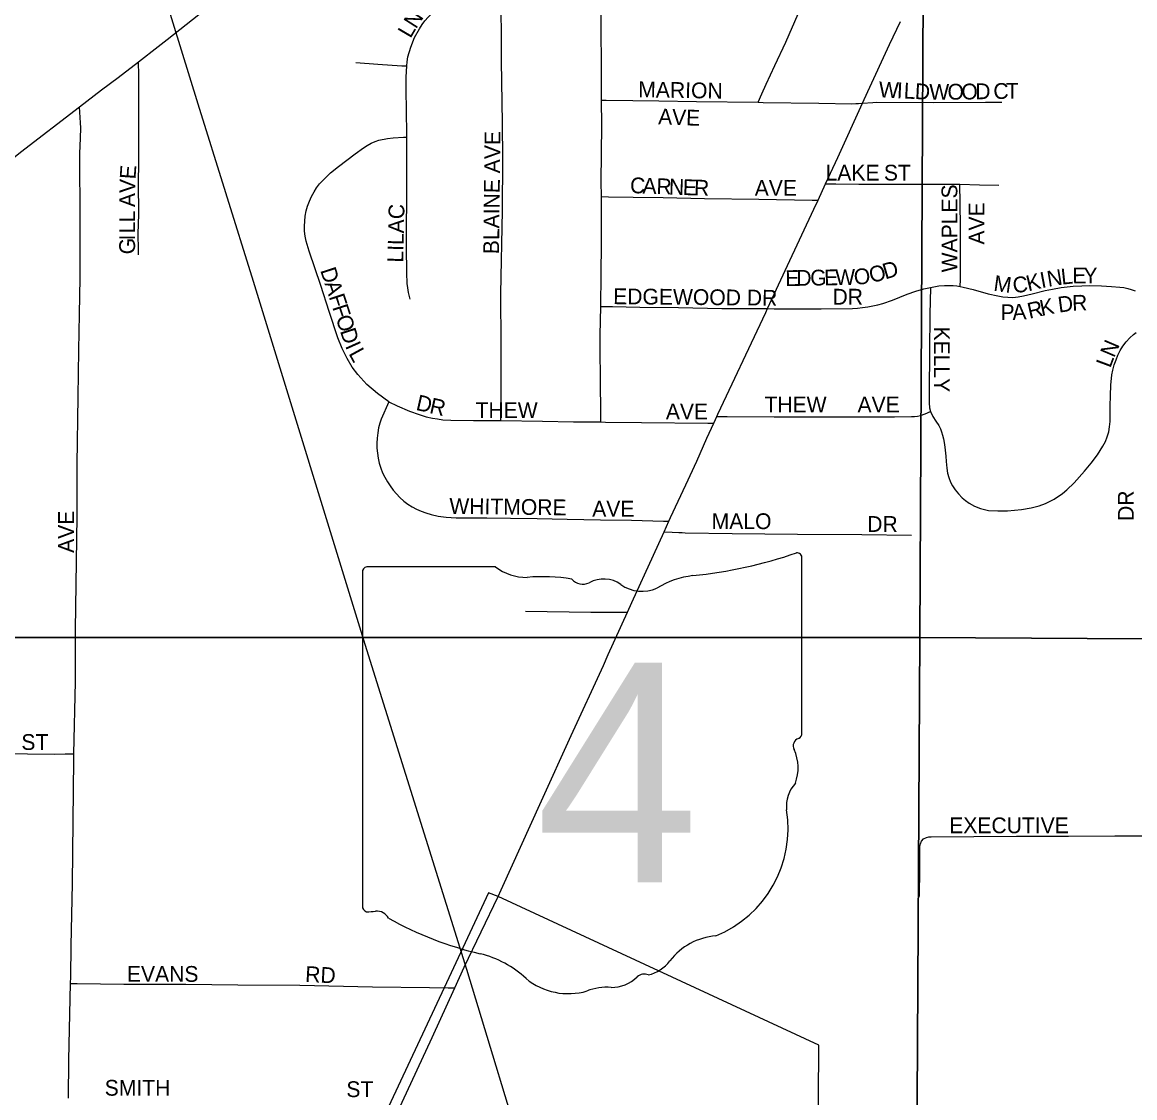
# Model space of a CAD drawing. Extents: x 1584893 to 1934202, y 663575 to 1091909.
# Drawn here: x 1790275 to 1793799, y 935739 to 939146 of the extents above; entities that cross this region are included whole.
import ezdxf

# ---------------------------------------------------------------- set-up
doc = ezdxf.new("R2010")
doc.units = 0
for name, color, linetype in [('GM_X_City_Street', 7, 'Continuous'), ('GM_X_City_Street_Text', 7, 'Continuous'), ('GM_X_Corporation', 7, 'Continuous'), ('GM_X_Rail_Line', 7, 'Continuous'), ('GM_X_Section', 7, 'Continuous'), ('GM_X_State_Location', 7, 'Continuous'), ('GM_X_State_Route', 7, 'Continuous'), ('GM_X_State_Shield', 7, 'Continuous')]:
    doc.layers.add(name, color=color, linetype=linetype)

msp = doc.modelspace()

# ---------------------------------------------------------------- linework, layer by layer
at = {"layer": 'GM_X_City_Street'}
for points in [[(1791492.9, 939007.8), (1791493.8, 939021.3), (1791496.5, 939036.9), (1791505.3, 939067.9), (1791517.2, 939097.7), (1791532.5, 939125.9), (1791541.5, 939139.2), (1791549.6, 939151), (1791560.3, 939163), (1791590.7, 939191.6), (1791620.3, 939215.8), (1791626, 939219.5)], [(1791790.3, 937884.4), (1791791.3, 937961), (1791791.8, 938124), (1791790.9, 938287.4), (1791795.8, 938549), (1791796.7, 938712.7), (1791795.5, 938827.3), (1791792.3, 939023), (1791792.4, 939120.4), (1791790.4, 939218)], [(1792109.7, 938899.5), (1792109.3, 938953.5), (1792108.7, 939181.9), (1792109, 939214.2)], [(1792605.7, 938892.7), (1792617.6, 938920), (1792630.8, 938950), (1792658.7, 939009.3), (1792693.1, 939083.4), (1792732, 939173.2), (1792736.8, 939188.9), (1792740.5, 939205.8)], [(1790643.1, 938409.7), (1790642.5, 938425.9), (1790642, 938474.7), (1790643.4, 938539.7), (1790642.3, 938637.3), (1790643.7, 938702.4), (1790643.7, 938751.2), (1790643.8, 938962.8), (1790643.5, 938979), (1790642.8, 939021)], [(1791331.2, 939019.1), (1791401.4, 939013.9), (1791477.2, 939008.8), (1791492.9, 939007.8)], [(1791492.7, 938782.4), (1791492, 938875.3), (1791490.2, 938924), (1791490.5, 938972.9), (1791492.9, 939007.8)], [(1792109.3, 938593.8), (1792108.8, 938641), (1792110.3, 938819.9), (1792109.7, 938899.5)], [(1792109.7, 938899.5), (1792124.5, 938899.3), (1792209, 938898.1), (1792291.2, 938897), (1792410.9, 938895.4), (1792605.7, 938892.7)], [(1792605.7, 938892.7), (1792621.1, 938892.5), (1792797.7, 938889.6), (1792902.7, 938888.4), (1792914.7, 938888.8), (1792923.7, 938889.1), (1792936.7, 938890.2)], [(1792936.7, 938890.2), (1792968.6, 938892.3), (1792981.5, 938893.2), (1793161.2, 938892.3), (1793326.3, 938893.5), (1793378.1, 938893.3)], [(1790437.9, 936828.7), (1790442.7, 937057), (1790443.6, 937221.1), (1790448, 937582), (1790448.9, 937746.1), (1790451.8, 937959.4), (1790453.5, 938107.1), (1790456.1, 938221.8), (1790457.5, 938336.5), (1790457.8, 938516.9), (1790457, 938730.2), (1790458.7, 938779.3), (1790459.6, 938811.8), (1790458.9, 938827.8), (1790456.4, 938878.8)], [(1791436.1, 937944.1), (1791400, 937970.4), (1791366.6, 937999), (1791338, 938030), (1791320.1, 938053.9), (1791303.7, 938080.7), (1791288.1, 938113.1), (1791274.1, 938146.9), (1791247, 938229.8), (1791220, 938312.6), (1791183.9, 938421.5), (1791173.7, 938452.9), (1791170.6, 938468.7), (1791168.8, 938484.7), (1791168.4, 938500.7), (1791169.3, 938516.3), (1791171.2, 938532.3), (1791174.1, 938548.7), (1791178.4, 938564), (1791184, 938579.1), (1791190.6, 938594), (1791198.8, 938608.8), (1791206.8, 938621.7), (1791216.6, 938634.4), (1791227.5, 938646.3), (1791251.1, 938668.8), (1791276.3, 938689.5), (1791328.9, 938729.1), (1791355.4, 938748.4), (1791367.4, 938755.9), (1791379.7, 938763.4), (1791392, 938768.6), (1791404, 938772.3), (1791431.5, 938778.2), (1791449.4, 938780.6), (1791482.2, 938782), (1791492.7, 938782.4)], [(1791503.8, 938269.4), (1791498.3, 938290), (1791495.6, 938305.1), (1791494.4, 938319.2), (1791492.6, 938352.2), (1791492.3, 938433.8), (1791493, 938646.4), (1791492.6, 938695.3), (1791492.6, 938728), (1791492.9, 938760.7), (1791492.7, 938782.4)], [(1792819.6, 938634.3), (1792851.4, 938634.2), (1792924.6, 938633.7), (1793011.4, 938633.7), (1793123.9, 938633.2), (1793244.6, 938633.2)], [(1793244.6, 938633.2), (1793306.6, 938631.5), (1793368.6, 938630.4)], [(1793245.9, 938308.7), (1793246.6, 938331.3), (1793246.6, 938395.1), (1793246.6, 938437.9), (1793246.6, 938498.4), (1793245.5, 938573.1), (1793244.6, 938633.2)], [(1792107.8, 938246.2), (1792108.3, 938347), (1792110, 938445), (1792110, 938526.4), (1792109.3, 938593.8)], [(1792109.3, 938593.8), (1792132.1, 938593.5), (1792210.1, 938592.4), (1792304.9, 938591.1), (1792436.3, 938588.3), (1792608.2, 938585.5), (1792777.2, 938582.7), (1792795.7, 938582.4)], [(1792635.3, 938239), (1792656.5, 938238.9), (1792805.3, 938238.8), (1792904.2, 938239.8), (1792920.5, 938240.7), (1792936.7, 938242.3), (1792952.8, 938244.7), (1792984.8, 938251.4), (1793000.5, 938255.7), (1793031.5, 938266.1), (1793077.6, 938284.4), (1793105.7, 938294.3), (1793130.1, 938301.3), (1793151.2, 938306.5)], [(1793151.2, 938306.5), (1793149.9, 938220.3), (1793148.1, 938104.8), (1793147.2, 937973.9), (1793147.7, 937941), (1793149, 937925.2), (1793151.9, 937912.8)], [(1793151.2, 938306.5), (1793178.4, 938310.8), (1793195.8, 938312.2), (1793208.5, 938312.6), (1793223, 938312.2), (1793235.2, 938310.8), (1793245.9, 938308.7)], [(1793245.9, 938308.7), (1793255.1, 938307.2), (1793287.2, 938299.4), (1793334, 938286.1), (1793365.3, 938279.1), (1793381.2, 938276.7), (1793397, 938275.2), (1793412.9, 938274.8), (1793429.3, 938276.3), (1793446.2, 938279.1), (1793473.9, 938285.7), (1793514.7, 938296.1), (1793538.7, 938301.2), (1793565.4, 938305.5), (1793603.9, 938309.7), (1793631.2, 938311.6), (1793656.5, 938312.1), (1793693.6, 938311.1), (1793724.6, 938309.2), (1793751.8, 938307.4), (1793764.3, 938305.7), (1793776.5, 938303.3), (1793787.7, 938300.1), (1793800.4, 938295.8)], [(1792107.3, 937879.9), (1792107.1, 937898.7), (1792105.9, 938020.3), (1792105.2, 938104.3), (1792105.8, 938154.5), (1792107.8, 938246.2)], [(1792107.8, 938246.2), (1792144.8, 938245.7), (1792231.1, 938244.1), (1792353.6, 938242.2), (1792491.1, 938239.5), (1792589.9, 938239.1), (1792635.3, 938239)], [(1793151.9, 937912.8), (1793159.4, 937897.3), (1793168.8, 937882.3), (1793177.7, 937868.7), (1793182.9, 937858.4), (1793186.6, 937849), (1793190, 937837.7), (1793192.8, 937826), (1793196.1, 937808.2), (1793198.4, 937790.8), (1793199.8, 937771.5), (1793201.2, 937754.7), (1793203.1, 937734), (1793205.9, 937717.5), (1793209.7, 937703.5), (1793214.9, 937689.4), (1793221.4, 937677.2), (1793229.4, 937665.4), (1793240.2, 937651.8), (1793252.4, 937639.6), (1793262.3, 937631.2), (1793274.5, 937622.7), (1793290.9, 937613.3), (1793310.2, 937605.4), (1793322.9, 937602.1), (1793335.5, 937599.7), (1793364.7, 937597.9), (1793396.1, 937597.9), (1793417.7, 937600.2), (1793440.2, 937603), (1793470.3, 937608.2), (1793495.6, 937614.3), (1793516.3, 937621.8), (1793543, 937635.5), (1793569.8, 937653.3), (1793583.3, 937664.4), (1793606.6, 937687.5), (1793639.7, 937724), (1793660.7, 937749.3), (1793680.4, 937775.6), (1793689.6, 937789.2), (1793698.1, 937803.3), (1793705.6, 937817.9), (1793711.7, 937833.1), (1793716.2, 937848.7), (1793719.1, 937864.8), (1793720.7, 937881.2), (1793721.2, 937897.6), (1793721.2, 937930.5), (1793722, 937963.3), (1793722.8, 937996.1), (1793726.5, 938029.4), (1793729.3, 938044.4), (1793733.6, 938060.9), (1793739.6, 938076.6), (1793745.6, 938091.8), (1793753, 938106.5), (1793761.5, 938120.5), (1793771.3, 938133.6), (1793782.7, 938146.2), (1793794.4, 938157), (1793802.9, 938163.5)], [(1791436.1, 937944.1), (1791411.7, 937888.4), (1791407.6, 937876.5), (1791403.5, 937860.9), (1791400.5, 937845.1), (1791398.5, 937829.1), (1791397.8, 937813), (1791398, 937796.8), (1791399.4, 937780.8), (1791401.8, 937764.9), (1791405.5, 937749.2), (1791410.1, 937733.9), (1791416, 937718.9), (1791423.1, 937704.6), (1791431.2, 937690.7), (1791440.2, 937677.2), (1791449.5, 937664), (1791459.7, 937651.8), (1791471, 937640.2), (1791483, 937629.5), (1791495.8, 937619.9), (1791509.4, 937611.3), (1791523.6, 937603.8), (1791538.4, 937597.4), (1791553.5, 937591.7), (1791569.5, 937587), (1791592.5, 937581.8), (1791617.4, 937578.5), (1791649.3, 937576.7), (1791746.5, 937575.9), (1791820.7, 937575.2), (1791906.1, 937573.9), (1792000.5, 937572), (1792106.4, 937569.9), (1792204.3, 937568.8), (1792306.1, 937566), (1792322.9, 937565.5)], [(1791436.1, 937944.1), (1791461.9, 937931), (1791501.3, 937914.1), (1791531.4, 937903.3), (1791554.4, 937896.7), (1791574.6, 937891.9), (1791590.2, 937889.4), (1791607.2, 937886.8), (1791632.2, 937886)], [(1792474.6, 937897.6), (1792507.6, 937897.4), (1792656.5, 937896.6), (1792824.1, 937896.3), (1792931.1, 937896), (1793037.9, 937896.4), (1793091.2, 937897.1), (1793100.6, 937897.1), (1793110.5, 937898), (1793119.8, 937900.4), (1793134.4, 937906), (1793151.9, 937912.8)], [(1791632.2, 937886), (1791704.4, 937884.5), (1791756.7, 937884.2), (1791790.3, 937884.4)], [(1791790.3, 937884.4), (1791922.7, 937882.7), (1792020.7, 937880.9), (1792107.3, 937879.9)], [(1792107.3, 937879.9), (1792121.7, 937879.8), (1792236.7, 937878.6), (1792446.1, 937876.3), (1792464.9, 937876.1)], [(1792307.9, 937532.1), (1792333.8, 937530.9), (1792354.7, 937529.9), (1792365.1, 937529.3), (1792375, 937528.9), (1792522.9, 937526.6), (1792729.9, 937524.7), (1792934.1, 937522.9), (1793091.9, 937521.5)], [(1791869.2, 937280.3), (1792076.1, 937277.6), (1792192, 937277.1)], [(1789714.2, 936853.3), (1789730.1, 936851.4), (1789767.3, 936847), (1789798.2, 936843.3), (1789847.6, 936838.3), (1789913.6, 936833.7), (1789972.6, 936831.7), (1790029.7, 936831.4), (1790377.8, 936827.8), (1790410.9, 936828.3), (1790437.9, 936828.7)], [(1790427.7, 936100.9), (1790428.2, 936121.9), (1790430, 936220.3), (1790433.3, 936417.2), (1790437.5, 936811), (1790437.9, 936828.7)], [(1793117.3, 936376.7), (1793117.6, 936462.6), (1793117.7, 936535.3), (1793120, 936543.6), (1793123.2, 936551.6), (1793130, 936559.1)], [(1793130, 936559.1), (1793139.5, 936563.6), (1793146.6, 936565.6), (1793153.5, 936565.8), (1793424.1, 936567.2), (1793588.9, 936567.1), (1793735.4, 936568.2), (1793859.2, 936568.8)], [(1790421.2, 935737.4), (1790422, 935859.4), (1790427.7, 936100.9)], [(1790427.7, 936100.9), (1790448.2, 936100.6), (1790595.9, 936098.6), (1790792.9, 936099.2), (1790957.1, 936096.9), (1791154.2, 936095.1), (1791383.9, 936089.8), (1791564.5, 936087.8), (1791624, 936087.4), (1791645, 936087.3)]]:
    msp.add_lwpolyline(points, dxfattribs=at)
at = {"layer": 'GM_X_Corporation'}
msp.add_lwpolyline([(1794757.3, 934523.3), (1793399.7, 934530), (1793151.6, 934529.5), (1793031.7, 934530.7), (1792789.9, 934530.2), (1792797.9, 935905), (1791782.1, 936376.6), (1791751.5, 936388.2), (1791611, 936087.3), (1791442.3, 935725.5), (1791271.8, 935361), (1791088.5, 934979.4), (1791002, 934799.3), (1790900.7, 934579.7), (1790408.2, 934592), (1789244.2, 934605.8)], dxfattribs=at)
at = {"layer": 'GM_X_Rail_Line'}
msp.add_lwpolyline([(1792931.7, 932136.8), (1792629, 933119.3), (1792541.6, 933351.3), (1792180.7, 934528.6), (1791887.1, 935473.3), (1791682.6, 936144.9), (1791360.9, 937175.4), (1791006.9, 938324.5), (1790831.9, 938886.4), (1790695.4, 939329.6)], dxfattribs=at)
at = {"layer": 'GM_X_Section'}
for points in [[(1787878.9, 942509.8), (1793145.7, 942483.9), (1793117.6, 937197.1), (1787862.6, 937197)], [(1793145.7, 942483.9), (1798488.5, 942423.4), (1798422.1, 937164.9), (1793117.6, 937197.1)], [(1787862.6, 937197), (1793117.6, 937197.1), (1793087.2, 931880.4), (1787794.6, 931920.6)], [(1793117.6, 937197.1), (1798422.1, 937164.9), (1798415.4, 931868), (1793087.2, 931880.4)]]:
    msp.add_lwpolyline(points, close=True, dxfattribs=at)
at = {"layer": 'GM_X_State_Route'}
for points in [[(1790705.5, 939069.4), (1790733.9, 939091.5), (1790874, 939202.2)], [(1792131.1, 937142.9), (1792192, 937277.1), (1792206, 937308.3), (1792274.4, 937457.4), (1792307.9, 937532.1), (1792322.9, 937565.5), (1792328.1, 937577.2), (1792376.7, 937680.9), (1792411.1, 937755.5), (1792443.6, 937828.4), (1792464.9, 937876.1), (1792470.3, 937888), (1792474.6, 937897.6), (1792477.6, 937904.2), (1792505.1, 937963), (1792532, 938019), (1792566.9, 938092.7), (1792629.6, 938226.7), (1792635.3, 938239), (1792699, 938375.4), (1792782.5, 938553.8), (1792795.7, 938582.4), (1792819.6, 938634.3), (1792858, 938717.7), (1792936.7, 938890.2), (1792953.2, 938926.9), (1793022.1, 939075.4), (1793056.4, 939148.4)], [(1789926.1, 938464.1), (1790180.3, 938664), (1790268.7, 938734.8), (1790456.4, 938878.8), (1790525.7, 938931.9), (1790578.3, 938971), (1790642.8, 939021), (1790705.5, 939069.4)], [(1791782.1, 936376.6), (1791791.9, 936398), (1791919.2, 936679.8), (1792013.8, 936887), (1792115.6, 937108.8), (1792131.1, 937142.9)], [(1791306.5, 935360.3), (1791346.2, 935441.1), (1791414.5, 935589.5), (1791477.6, 935724.9), (1791573, 935930), (1791645, 936087.3), (1791674.9, 936152.8), (1791782.1, 936376.6)]]:
    msp.add_lwpolyline(points, dxfattribs=at)
at = {"layer": 'GM_X_State_Shield'}
for p, q in [((1792744.5, 936894.8), (1792744.5, 937447.5)), ((1791352.3, 937403.1), (1791352.3, 936346.5)), ((1791773.7, 937421.3), (1791366, 937421.3)), ((1792744.3, 936894.9), (1792744.5, 936894.8))]:
    msp.add_line(p, q, dxfattribs=at)
for centre, radius, start, end in [((1792248.5, 938861.9), 1476.4, 275.8445, 288.9065), ((1792729, 937449.8), 15.5, 351.8621, 97.738), ((1791368.2, 937405.4), 16.1, 98.1301, 188.1301), ((1791870.8, 937544), 156.4, 231.6195, 271.1119), ((1791922.7, 936828.1), 561.6, 80.4867, 94.9883), ((1792050.2, 937410.9), 45.1, 219.7921, 297.1024), ((1792116.4, 937288.7), 93.8, 54.4667, 119.1411), ((1792436.9, 937098.6), 297, 97.3462, 120.7689), ((1792237.5, 937456.3), 112.9, 233.8562, 294.8282), ((1792740.9, 936854.2), 24, 107.944, 210.337), ((1792727.9, 936892.6), 16.6, 289.6038, 7.7341), ((1792588.3, 936784.3), 144, 340.033, 23.6496), ((1792800, 936663.5), 104.8, 136.8065, 186.9296), ((1792331.3, 936593.1), 369.3, 292.3089, 8.9858), ((1791368.4, 936344.2), 16.3, 171.9584, 258.3066), ((1791370.9, 936452.3), 124.2, 267.339, 280.6039), ((1791396.3, 936285.5), 44.8, 29.7484, 93.2717), ((1791961.5, 937234.9), 1066.1, 240.4129, 257.1985), ((1792487, 936049.9), 202.2, 94.4031, 142.5768), ((1791643.7, 935871.8), 333.6, 47.1842, 75.836), ((1792230.7, 936244.1), 119.3, 282.8732, 323.2771), ((1792004.5, 936280.3), 211.7, 230.7004, 286.2918), ((1792142.2, 936201.2), 112.8, 268.777, 315.5493), ((1792244.3, 936098.8), 31.8, 65.7517, 132.6484), ((1792126.8, 935915), 173.9, 85.6951, 111.2099)]:
    msp.add_arc(centre, radius, start, end, dxfattribs=at)

# ---------------------------------------------------------------- texts
at = {"layer": 'GM_X_City_Street_Text'}
for s, rotation, p in [('N', 57.3528, (1791521.8, 939123.1)), ('L', 59.486, (1791504.2, 939093.2)), ('MARION', 358.9753, (1792225.6, 938908.9)), ('W', 357.1745, (1792986.9, 938908.9)), ('I', 357.1572, (1793044.1, 938906.1)), ('L', 357.1509, (1793066, 938905)), ('D', 357.1892, (1793101.2, 938903.3)), ('O', 0.9054, (1793205.9, 938900.9)), ('O', 0.9279, (1793249.9, 938901.5)), ('D', 0.9386, (1793293.9, 938902.3)), ('C', 0.9229, (1793351.2, 938903.2)), ('T', 0.9364, (1793390.8, 938903.8)), ('W', 359.7945, (1793147.7, 938901)), ('A', 357.8797, (1792288.4, 938823)), ('V', 357.9211, (1792332.5, 938821.3)), ('E', 358.2981, (1792376.8, 938819.7)), ('BLAINE AVE', 89.3095, (1791784.7, 938411.3)), ('E', 85.9806, (1790633, 938647.8)), ('LAKE', 0, (1792819.3, 938644.9)), ('ST', 0, (1793004.1, 938644.9)), ('V', 88.5794, (1790632, 938604.4)), ('C', 357.9113, (1792199.2, 938605.3)), ('A', 357.9016, (1792238.8, 938603.9)), ('R', 357.9147, (1792282.8, 938602.3)), ('N', 357.9211, (1792322.4, 938600.8)), ('E', 357.8961, (1792366.3, 938599.2)), ('R', 358.2479, (1792401.9, 938597.9)), ('AVE', 0, (1792594.9, 938596.5)), ('A', 89.9563, (1790631.9, 938560.7)), ('WAPLES', 90, (1793236.7, 938353.9)), ('LILAC', 88.6319, (1791481.1, 938384.4)), ('AVE', 90, (1793322.7, 938441.9)), ('L', 89.9707, (1790631.9, 938512.3)), ('L', 89.9707, (1790631.9, 938477.1)), ('G', 89.9781, (1790631.9, 938411.1)), ('I', 89.9563, (1790631.9, 938455.1)), ('D', 16.5686, (1793008.5, 938331.3)), ('D', 288.0203, (1791218, 938360.7)), ('E', 0.9835, (1792691.9, 938310.5)), ('D', 0.9836, (1792727.1, 938311.1)), ('G', 0.9836, (1792771.1, 938311.9)), ('E', 1.0114, (1792815.1, 938312.7)), ('W', 0.9753, (1792850.3, 938313.3)), ('O', 4.4635, (1792910.8, 938314.4)), ('O', 15.045, (1792964.6, 938319.5)), ('I', 10.8211, (1793503.7, 938303.8)), ('N', 9.2862, (1793524.9, 938307.9)), ('L', 6.132, (1793567.6, 938314.9)), ('E', 1.0381, (1793601.4, 938318.6)), ('Y', 0.1312, (1793636.4, 938319.2)), ('A', 288.0211, (1791231.6, 938318.9)), ('M', 352.2357, (1793349.5, 938295.8)), ('C', 5.3881, (1793414.3, 938288.4)), ('K', 13.7832, (1793461.6, 938293.5)), ('F', 288.0207, (1791245.2, 938277.1)), ('EDGEWOOD DR', 359.4438, (1792146.2, 938253.3)), ('DR', 0, (1792841.3, 938251.8)), ('R', 1.7732, (1793600.8, 938232)), ('F', 288.0207, (1791256.1, 938243.6)), ('P', 0.1093, (1793373.7, 938202.5)), ('A', 3.4787, (1793412.1, 938202.7)), ('R', 13.0168, (1793465, 938206.6)), ('K', 11.4171, (1793503.2, 938215.5)), ('D', 7.6076, (1793558.5, 938226.3)), ('O', 288.0211, (1791267, 938210.1)), ('D', 288.0355, (1791280.6, 938168.3)), ('KELLY', 270, (1793162.9, 938182.3)), ('I', 294.2379, (1791296.4, 938120.9)), ('L', 298.6755, (1791307.3, 938097.1)), ('N', 66.9851, (1793733.4, 938081.3)), ('L', 69.5431, (1793721.3, 938048.8)), ('D', 347.1037, (1791519.2, 937918.6)), ('R', 347.0879, (1791562, 937908.8)), ('THEW', 0, (1791710.5, 937892.5)), ('AVE', 0, (1792313.3, 937888.1)), ('THEW', 0, (1792625.7, 937910.1)), ('AVE', 0, (1792920.5, 937910.1)), ('DR', 90, (1793795.5, 937566.3)), ('WHITMORE', 359.2713, (1791627.2, 937588.9)), ('AVE', 0, (1792080.1, 937580.1)), ('AVE', 90, (1790438.3, 937465.1)), ('MALO', 0, (1792458.5, 937540.5)), ('DR', 0, (1792951.3, 937531.7)), ('ST', 0, (1790271.7, 936840.9)), ('EXECUTIVE', 0, (1793210.9, 936576.9)), ('EVANS', 0, (1790606.1, 936106.1)), ('RD', 356.989, (1791169.8, 936106.1)), ('SMITH', 0, (1790535.7, 935745.3)), ('ST', 0, (1791301.3, 935740.9))]:
    msp.add_text(s, height=50, rotation=rotation, dxfattribs=at).set_placement(p)
at = {"layer": 'GM_X_State_Location'}
for s in ['s', 'r']:
    msp.add_text(s, height=1, dxfattribs=at).set_placement((1792032.7, 936804.6))
msp.add_text('4', height=1, rotation=0, dxfattribs=at).set_placement((1791882.1, 936731.8))
at = {"layer": 'GM_X_State_Shield'}
msp.add_text('4', height=696.1, dxfattribs=at).set_placement((1791900.4, 936421))

doc.saveas('drawing.dxf')
